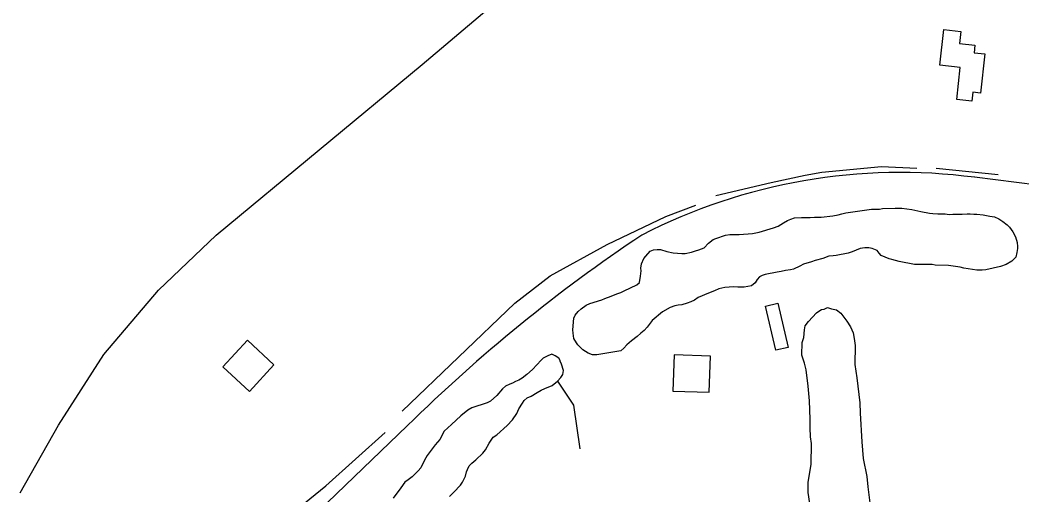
# Model space of a CAD drawing. Extents: x 3161564 to 3199464, y 849354 to 874788.
# Drawn here: x 3165925 to 3167031, y 861726 to 862250 of the extents above; entities that cross this region are included whole.
import ezdxf

# ---------------------------------------------------------------- set-up
doc = ezdxf.new("R2010")
doc.units = 0
for name, color, linetype in [('V-BLDG-OTLN', 7, 'Continuous'), ('V-ROAD-CNTR', 7, 'Continuous'), ('V-SITE-VEGE', 7, 'Continuous'), ('V-TOPO-SHOR', 7, 'Continuous')]:
    doc.layers.add(name, color=color, linetype=linetype)

msp = doc.modelspace()

# ---------------------------------------------------------------- linework, layer by layer
at = {"layer": 'V-BLDG-OTLN'}
for points in [[(3166985.2, 862169.6), (3166976.7, 862170.6), (3166975.6, 862160.7), (3166958.9, 862162.5), (3166962.9, 862197.9), (3166940.1, 862200.4), (3166944.5, 862239.7), (3166963.3, 862237.5), (3166961.9, 862224.5), (3166979, 862222.6), (3166978.1, 862214.1), (3166990, 862212.8)], [(3166761.3, 861937.8), (3166772.9, 861889.2), (3166759.3, 861885.9), (3166747.6, 861934.6)], [(3166148.5, 861867.7), (3166177.8, 861840.5), (3166205, 861869.9), (3166175.7, 861897)], [(3166645.6, 861840.8), (3166685.6, 861839.6), (3166686.9, 861879.5), (3166646.9, 861880.8)]]:
    msp.add_lwpolyline(points, close=True, dxfattribs=at)
at = {"layer": 'V-ROAD-CNTR'}
for points in [[(3167349.7, 862029.7), (3166978.7, 862076.8)], [(3166352.2, 861802.6), (3166039.7, 861502.2)]]:
    msp.add_lwpolyline(points, dxfattribs=at)
for centre, radius, start, end in [((3166897, 861455.5), 626.6, 82.5054, 117.1517), ((3167603, 860528.6), 1785.4, 123.7522, 134.473)]:
    msp.add_arc(centre, radius, start, end, dxfattribs=at)
at = {"layer": 'V-SITE-VEGE'}
for p, q in [((3166795.4, 861917.6), (3166804.1, 861927.2)), ((3166804.1, 861927.2), (3166806.6, 861929)), ((3166806.6, 861929), (3166809.6, 861930.8)), ((3166809.6, 861930.8), (3166812.7, 861931.3)), ((3166812.7, 861931.3), (3166816.4, 861933.1)), ((3166816.4, 861933.1), (3166820.6, 861931.8)), ((3166820.6, 861931.8), (3166826.1, 861930.5)), ((3166826.1, 861930.5), (3166830.9, 861926.8)), ((3166830.9, 861926.8), (3166837.5, 861918.1)), ((3166791.6, 861912.8), (3166795.4, 861917.6)), ((3166837.5, 861918.1), (3166841.7, 861911.9)), ((3166790.2, 861900), (3166791, 861908.5)), ((3166791, 861908.5), (3166791.6, 861912.8)), ((3166841.7, 861911.9), (3166844.6, 861905.2)), ((3166844.6, 861905.2), (3166845.7, 861899)), ((3166788, 861880.5), (3166788.3, 861894.5)), ((3166788.3, 861894.5), (3166790.2, 861900)), ((3166845.7, 861899), (3166846.8, 861891.1)), ((3166846.8, 861891.1), (3166846.5, 861870.3)), ((3166791, 861871.9), (3166788, 861880.5)), ((3166792.7, 861864.5), (3166791, 861871.9)), ((3166846.5, 861870.3), (3166848.7, 861855.7)), ((3166794.8, 861846.2), (3166792.7, 861864.5)), ((3166848.7, 861855.7), (3166851.9, 861828.1)), ((3166796.4, 861830.3), (3166794.8, 861846.2)), ((3166797.2, 861810.1), (3166796.4, 861830.3)), ((3166851.9, 861828.1), (3166852.3, 861816.5)), ((3166852.3, 861816.5), (3166854.2, 861784.8)), ((3166797.1, 861800.4), (3166797.2, 861810.1)), ((3166797.5, 861790.6), (3166797.1, 861800.4)), ((3166798.6, 861783.2), (3166797.5, 861790.6)), ((3166798.2, 861760.1), (3166798.6, 861783.2)), ((3166854.2, 861784.8), (3166855.7, 861766.4)), ((3166794.9, 861740.6), (3166798.2, 861760.1)), ((3166855.7, 861766.4), (3166859.7, 861746.8)), ((3166794.7, 861729), (3166794.9, 861740.6)), ((3166859.7, 861746.8), (3166860.7, 861735.2)), ((3166798, 861709.4), (3166794.7, 861729)), ((3166860.7, 861735.2), (3166864.5, 861705.8))]:
    msp.add_line(p, q, dxfattribs=at)
at = {"layer": 'V-TOPO-SHOR'}
msp.add_line((3166936.2, 862087), (3167004.6, 862079.9), dxfattribs=at)
for points in [[(3165924.6, 861728.6), (3165967.2, 861803.2), (3166017, 861881.4), (3166077.4, 861952.4), (3166141.3, 862012.8), (3166368.7, 862201.1), (3166670.7, 862456.9), (3166706.2, 862460.5), (3166727.5, 862442.7), (3166745.3, 862424.9)], [(3166692.9, 862056.8), (3166754.1, 862071), (3166791.5, 862079), (3166810.1, 862082.5), (3166875.8, 862088.7), (3166914.9, 862087)], [(3166346.5, 861818.7), (3166470.8, 861937.8), (3166509.9, 861968), (3166573, 862002.6), (3166637.8, 862033.7), (3166670.7, 862046.1)], [(3166539.1, 861894.3), (3166536.2, 861898.9), (3166535.3, 861904.7), (3166535.1, 861908.6), (3166536.2, 861921.4), (3166537.6, 861924.6), (3166540.9, 861928.8), (3166544.1, 861931.6), (3166549.7, 861935.7), (3166553.6, 861937.6), (3166567.2, 861941.6), (3166570.2, 861943.2), (3166577.3, 861945.6), (3166583.5, 861948.1), (3166588, 861949.6), (3166591.6, 861951.5), (3166605.6, 861958.1), (3166608.5, 861960.9), (3166609.9, 861967.7), (3166610.4, 861973.5), (3166610.1, 861976.7), (3166610.8, 861981.2), (3166613.5, 861987.3), (3166615.5, 861989.8), (3166620.4, 861995.2), (3166624, 861996.8), (3166628.2, 861997.1), (3166631.7, 861997), (3166638.8, 861994.9), (3166645.9, 861993.5), (3166655.2, 861992.7), (3166659.1, 861992.7), (3166666.2, 861994.2), (3166670.4, 861995.7), (3166674, 861996.6), (3166680.2, 861999.1), (3166684.8, 862004.2), (3166690, 862008), (3166692.9, 862009.2), (3166703.7, 862012.9), (3166708.2, 862013.5), (3166712.7, 862013.7), (3166718.8, 862013.6), (3166733.4, 862014.7), (3166740.8, 862016.2), (3166756.7, 862021.1), (3166761.6, 862022.9), (3166767.5, 862026.7), (3166772, 862029.2), (3166775.9, 862030.7), (3166779.8, 862032), (3166787.6, 862032.5), (3166796.9, 862032.3), (3166801.8, 862032.9), (3166809.2, 862032.8), (3166822.1, 862034.2), (3166828, 862035.4), (3166831.9, 862036.6), (3166836.4, 862037.5), (3166864.9, 862041.5), (3166868.4, 862041.8), (3166873.6, 862041.7), (3166876.8, 862042.3), (3166891, 862042.7), (3166898.4, 862042.6), (3166909.4, 862041.4), (3166919.4, 862039), (3166929, 862037.2), (3166932.6, 862036.9), (3166938, 862036.4), (3166946.1, 862036.3), (3166950.6, 862035.9), (3166954.5, 862036.2), (3166965.1, 862036), (3166970.6, 862036.5), (3166973.9, 862036.5), (3166977.7, 862036.1), (3166981, 862036.1), (3166988, 862035.3), (3166995.4, 862033.9), (3167000.6, 862033.1), (3167005.4, 862031.1), (3167009.9, 862028.1), (3167014.7, 862024.2), (3167017.2, 862021.6), (3167021, 862016.7), (3167023.8, 862011.1), (3167025.6, 862004.7), (3167026.2, 862000.4), (3167026, 861998.2)], [(3167026, 861998.2), (3167025.4, 861993.7), (3167024.1, 861988.5), (3167019.8, 861984.4), (3167013.6, 861980.6), (3167007.1, 861978.2), (3166990.9, 861974.6), (3166987, 861974.3), (3166981.2, 861974.4), (3166966.7, 861976.6), (3166962.9, 861977.6), (3166950, 861979.4), (3166935.2, 861980), (3166931.9, 861980.4), (3166912.3, 861980.7), (3166895.5, 861983.9), (3166887.2, 861986), (3166884.3, 861987), (3166875.6, 861990.4), (3166873.4, 861993), (3166871.2, 861995.9), (3166865.4, 861998.3), (3166861.9, 861999), (3166857.4, 861999.1), (3166852.2, 861998.2), (3166843.4, 861994.4), (3166838.9, 861992.9), (3166825.9, 861990.5), (3166822.4, 861990.3), (3166817.8, 861989.7), (3166811, 861987.2), (3166802.6, 861985.1), (3166798.4, 861983.6), (3166789.6, 861981.1), (3166785.7, 861978.9), (3166778.6, 861975.5), (3166775.3, 861974.6), (3166769.8, 861974), (3166765, 861972.8), (3166760.8, 861972.3), (3166747.5, 861969.6), (3166744.2, 861968.3), (3166741.3, 861966.8), (3166738.7, 861963.9), (3166736.3, 861960.4), (3166732.4, 861957.2), (3166724.3, 861955.4), (3166717.2, 861955.6), (3166712.1, 861956), (3166707.5, 861955.4), (3166703, 861955.1), (3166696.2, 861953.6), (3166691.3, 861951.5), (3166684.8, 861949), (3166673.5, 861944), (3166669.2, 861941.2), (3166665.3, 861939.3), (3166661.4, 861937.8), (3166655.3, 861936.2), (3166651.4, 861935.7), (3166647.5, 861934.8), (3166642.6, 861933.2), (3166634.1, 861928.5), (3166622.7, 861918.7), (3166617.1, 861911.4), (3166613.8, 861907.9), (3166610.2, 861905), (3166605.9, 861901.2), (3166599.7, 861896.5), (3166594.5, 861892.1), (3166591.2, 861888.3), (3166587.9, 861885.4), (3166561.4, 861881), (3166556.9, 861881.1), (3166552.1, 861882.8), (3166546, 861886.4), (3166540.6, 861892), (3166539.1, 861894.3)], [(3166521.2, 861873.8), (3166520.9, 861874.6), (3166519.4, 861877.2), (3166515.5, 861879.8), (3166511.7, 861881.5), (3166507.5, 861880), (3166502.3, 861877.1), (3166500, 861874.9), (3166490.4, 861864.8), (3166484.2, 861859.4), (3166479, 861855.3), (3166475.4, 861853.1), (3166471.8, 861851.5), (3166468.2, 861849.6), (3166465.3, 861848.7), (3166460.8, 861846.5), (3166457.5, 861843.4), (3166451.2, 861836), (3166444, 861829.7), (3166440.4, 861827.8), (3166423.6, 861822.6), (3166419, 861819.8), (3166411.2, 861813.8), (3166401, 861803.9), (3166392.8, 861796.7), (3166388.1, 861787.4), (3166382.9, 861781.7), (3166374.3, 861769.9), (3166371.3, 861764.7), (3166367, 861756.4), (3166364.3, 861752.9), (3166357.7, 861746.2), (3166353.2, 861743.1), (3166349.6, 861740.3), (3166345, 861734.2), (3166336.7, 861722.7)], [(3166399, 861724.6), (3166403.6, 861729.3), (3166410.8, 861737.3), (3166413.2, 861740.5), (3166416.5, 861747.2), (3166417.5, 861751.7), (3166418.6, 861754.6), (3166420.6, 861758.4), (3166423.5, 861761.6), (3166427.8, 861765.1), (3166435.6, 861772.4), (3166438.6, 861776.2), (3166442.6, 861783.6), (3166446.9, 861790), (3166451.1, 861792.8), (3166462.6, 861802.9), (3166468.5, 861809.3), (3166473.2, 861816.3), (3166475.5, 861821.4), (3166479.5, 861827.5), (3166481.1, 861830.7), (3166484.7, 861833.5), (3166489, 861835.4), (3166495.5, 861839.5), (3166500.1, 861842), (3166504, 861843.9), (3166512.1, 861847), (3166518, 861851.7), (3166521.9, 861855.8), (3166523.9, 861859.4), (3166524.6, 861863.5), (3166522.5, 861870.7), (3166521.2, 861873.8)], [(3166518, 861851.7), (3166535.7, 861825.4), (3166542.8, 861777.4)], [(3166061.4, 861551.8), (3166134.2, 861624.7), (3166182.2, 861663.8), (3166221.2, 861702.8), (3166262.1, 861736.6), (3166327.8, 861795.2)]]:
    msp.add_lwpolyline(points, dxfattribs=at)

doc.saveas('drawing.dxf')
